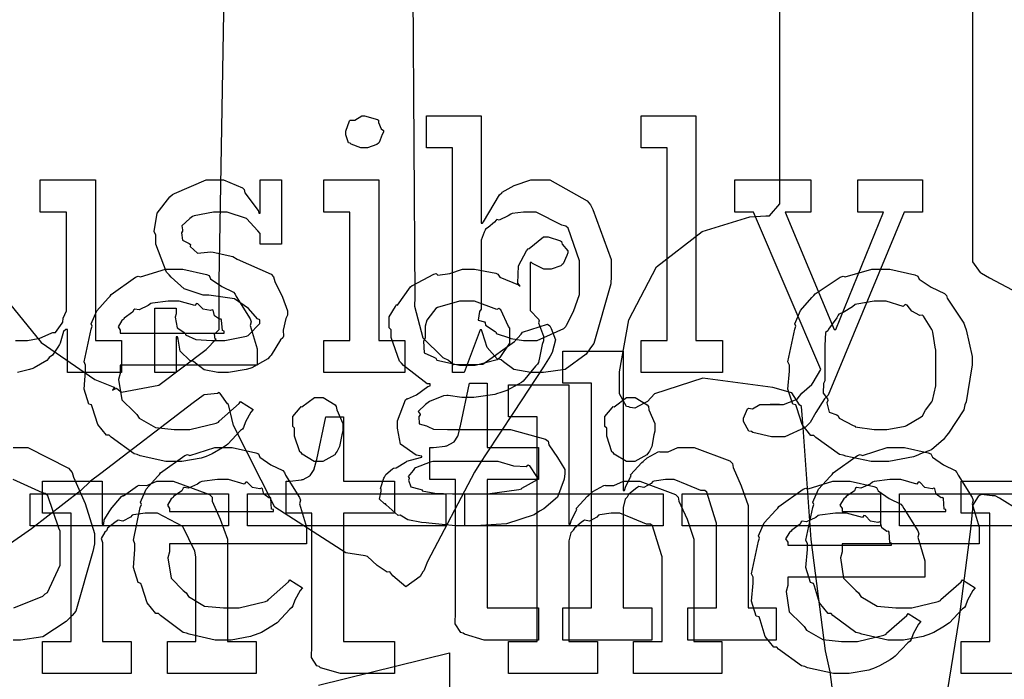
# Model space of a CAD drawing. Extents: x 0 to 8.5, y 0 to 11.
# Tile 351 of 379: x 4.649 to 5.074, y 9.241 to 9.526. Entities that reach past the tile are written whole.
import ezdxf

# ---------------------------------------------------------------- set-up
doc = ezdxf.new("R2010")
doc.units = 0
doc.layers.get('0').update_dxf_attribs({"linetype": 'CONTINUOUS'})

msp = doc.modelspace()

# ---------------------------------------------------------------- linework, layer by layer
at = {"color": 0}
for points in [[(5.08643, 9.66303), (5.06685, 9.65662), (5.06071, 9.65365), (5.06071, 9.65201), (5.06071, 9.64839), (5.06071, 9.64714), (5.06071, 9.64324), (5.06071, 9.63444), (5.06071, 9.63151), (5.06071, 9.45964), (5.06071, 9.45053), (5.06071, 9.43001), (5.06071, 9.42318), (5.06071, 9.42318), (5.06071, 9.42156), (5.06396, 9.41689), (5.06461, 9.41667), (5.06803, 9.41456), (5.10508, 9.39492)], [(4.63276, 9.41732), (4.65788, 9.38667), (4.6811, 9.37061), (4.68967, 9.36719), (4.6894, 9.36697), (4.68875, 9.36594), (4.69043, 9.36686), (4.69054, 9.36675), (4.69254, 9.36513), (4.70871, 9.36817), (4.72928, 9.38357), (4.73351, 9.38803), (4.73318, 9.38813), (4.73286, 9.39025), (4.73481, 9.39219), (4.73481, 9.39279), (4.73481, 9.39789), (4.73481, 9.4094), (4.73481, 9.41319), (4.73828, 9.61242)], [(4.81814, 9.6046), (4.81944, 9.40625), (4.81933, 9.4024), (4.82286, 9.38861), (4.83154, 9.38015), (4.83399, 9.3789), (4.83621, 9.37711), (4.84885, 9.37717), (4.86263, 9.3871), (4.86546, 9.39019), (4.86604, 9.39106), (4.87685, 9.39453), (4.87782, 9.39388), (4.87842, 9.39264), (4.88026, 9.38775), (4.8789, 9.38222), (4.87804, 9.38064), (4.87506, 9.37603), (4.86208, 9.35633), (4.85026, 9.33843), (4.84787, 9.33464), (4.84526, 9.33051), (4.82497, 9.29183), (4.82335, 9.28776), (4.82292, 9.28733), (4.82183, 9.28532), (4.81565, 9.28082), (4.80994, 9.28569), (4.8086, 9.28733), (4.80751, 9.28717), (4.80317, 9.29015), (4.79899, 9.294), (4.79796, 9.29428), (4.78956, 9.29562), (4.7589, 9.31543), (4.741, 9.35069), (4.73893, 9.35981), (4.73844, 9.36014), (4.73535, 9.36458), (4.73481, 9.36501), (4.73415, 9.36453), (4.72835, 9.36404), (4.72786, 9.36372), (4.72786, 9.36372), (4.72358, 9.36046), (4.68365, 9.32997), (4.67925, 9.32661), (4.67481, 9.32243), (4.65369, 9.30599), (4.63396, 9.29232)], [(5.00038, 9.23421), (4.99908, 9.24414), (4.99707, 9.25319), (4.99094, 9.30132), (4.98742, 9.34978), (4.98671, 9.35894), (4.98579, 9.35969), (4.98258, 9.36481), (4.98193, 9.36501), (4.97428, 9.36714), (4.94407, 9.37121), (4.92312, 9.36447), (4.92008, 9.36111), (4.91868, 9.3604), (4.91456, 9.35818), (4.9126, 9.35851), (4.91206, 9.35872), (4.91103, 9.35894), (4.90793, 9.36447), (4.90793, 9.36632), (4.90793, 9.37386), (4.912, 9.39638), (4.92393, 9.41943), (4.94368, 9.43468), (4.96431, 9.44097), (4.97131, 9.4414), (4.97282, 9.4414), (4.97738, 9.44661), (4.97738, 9.44835), (4.97738, 9.46181), (4.97738, 9.47553), (4.97738, 9.51654), (4.97738, 9.54519)], [(4.64681, 9.38753), (4.65033, 9.38753), (4.65201, 9.38753), (4.65653, 9.38829), (4.65707, 9.3884), (4.65707, 9.3884), (4.66249, 9.39074), (4.66292, 9.391), (4.66401, 9.391), (4.66699, 9.39492), (4.66726, 9.39535), (4.66726, 9.39535), (4.66737, 9.39719), (4.66878, 9.40039), (4.66878, 9.40142), (4.66878, 9.44308), (4.6575, 9.44308), (4.6575, 9.45697), (4.68137, 9.45697), (4.68137, 9.38753), (4.69265, 9.38753), (4.69265, 9.37364), (4.66922, 9.37364), (4.66922, 9.39231), (4.66857, 9.39231), (4.66758, 9.39144), (4.66607, 9.38639), (4.66575, 9.38579), (4.66504, 9.3846), (4.66271, 9.38112), (4.66135, 9.38015), (4.66097, 9.37972), (4.66032, 9.37879), (4.65489, 9.37571), (4.65424, 9.37537), (4.65283, 9.37494), (4.64768, 9.37364)], [(4.64572, 9.34119), (4.65213, 9.34119), (4.66971, 9.33219), (4.67133, 9.33035), (4.67188, 9.32835), (4.67692, 9.31694), (4.68088, 9.30393), (4.68088, 9.29953), (4.68018, 9.29617), (4.6729, 9.27035), (4.67133, 9.2685), (4.66868, 9.26585), (4.65858, 9.25922), (4.64893, 9.25786), (4.64572, 9.25786)], [(4.64611, 9.27175), (4.65853, 9.27686), (4.65961, 9.27783), (4.66064, 9.27838), (4.66613, 9.29021), (4.66613, 9.29411), (4.66613, 9.30496), (4.66553, 9.30621), (4.66069, 9.32026), (4.65961, 9.32124), (4.65847, 9.32161), (4.64578, 9.32731)], [(5.09744, 9.24333), (5.05578, 9.24333), (5.05578, 9.25722), (5.05578, 9.25722), (5.06814, 9.25722), (5.06814, 9.31278), (5.05578, 9.31278), (5.05578, 9.32667), (5.0816, 9.32667)], [(5.0899, 9.30832), (5.07226, 9.31922), (5.07047, 9.32032), (5.06912, 9.32032), (5.06451, 9.32081), (5.06396, 9.32053), (5.06315, 9.31993), (5.06071, 9.31603), (5.06071, 9.31467), (5.05985, 9.30588), (5.05474, 9.26676), (5.04878, 9.23019)], [(4.77778, 9.23839), (4.83442, 9.25228), (4.83442, 9.01617)]]:
    msp.add_lwpolyline(points, dxfattribs=at)
for points in [[(4.79764, 9.47086), (4.79611, 9.47086), (4.79189, 9.4725), (4.79156, 9.47282), (4.79085, 9.47299), (4.78961, 9.47646), (4.78961, 9.4776), (4.78961, 9.47803), (4.78961, 9.47803), (4.79124, 9.48247), (4.79156, 9.48281), (4.79156, 9.48281), (4.79346, 9.48281), (4.79656, 9.48475), (4.79764, 9.48475), (4.79764, 9.48475), (4.80333, 9.48312), (4.80371, 9.48281), (4.80371, 9.48188), (4.80485, 9.47911), (4.80588, 9.47831), (4.80588, 9.47803), (4.80588, 9.4776), (4.80539, 9.47657), (4.80404, 9.47314), (4.80371, 9.47282), (4.80306, 9.47233), (4.79899, 9.47086), (4.79764, 9.47086)], [(4.87201, 9.37364), (4.86957, 9.37364), (4.86231, 9.375), (4.85781, 9.37819), (4.85682, 9.37907), (4.85514, 9.37956), (4.85069, 9.38439), (4.84879, 9.39085), (4.84836, 9.39208), (4.84771, 9.39208), (4.84076, 9.37364), (4.83578, 9.37364), (4.83578, 9.47086), (4.82449, 9.47086), (4.82449, 9.48475), (4.84814, 9.48475), (4.84814, 9.43832), (4.84879, 9.43832), (4.84918, 9.43886), (4.85607, 9.45047), (4.85704, 9.45133), (4.85726, 9.45161), (4.86247, 9.45454), (4.86963, 9.45697), (4.87201, 9.45697), (4.87788, 9.45697), (4.89399, 9.44797), (4.89546, 9.44612), (4.89649, 9.44412), (4.90435, 9.42253), (4.90435, 9.41531), (4.90429, 9.41194), (4.89692, 9.38613), (4.89546, 9.38428), (4.89356, 9.38162), (4.88456, 9.375), (4.87511, 9.37364), (4.87201, 9.37364)], [(4.91732, 9.38753), (4.9286, 9.38753), (4.9286, 9.47086), (4.91732, 9.47086), (4.91732, 9.48475), (4.94097, 9.48475), (4.94097, 9.38753), (4.95247, 9.38753), (4.95247, 9.37364), (4.91732, 9.37364), (4.91732, 9.38753)], [(4.73639, 9.37364), (4.73432, 9.37364), (4.72831, 9.37483), (4.72467, 9.37765), (4.72379, 9.37842), (4.72217, 9.37879), (4.71793, 9.38286), (4.71712, 9.38807), (4.71685, 9.38906), (4.71619, 9.38906), (4.71619, 9.37364), (4.70708, 9.37364), (4.70708, 9.40142), (4.71619, 9.40142), (4.71619, 9.39903), (4.71588, 9.39763), (4.71664, 9.3929), (4.71962, 9.39111), (4.72032, 9.39057), (4.72026, 9.38997), (4.72472, 9.38792), (4.73167, 9.38753), (4.734, 9.38753), (4.73736, 9.38753), (4.74664, 9.38937), (4.74744, 9.38971), (4.74761, 9.38992), (4.75244, 9.39481), (4.75244, 9.39643), (4.75136, 9.39692), (4.74756, 9.40136), (4.74154, 9.40549), (4.73942, 9.40576), (4.73031, 9.40707), (4.72797, 9.40707), (4.71967, 9.40989), (4.71408, 9.41493), (4.71317, 9.41596), (4.71208, 9.41699), (4.70751, 9.4291), (4.70751, 9.43311), (4.70671, 9.43468), (4.70806, 9.44265), (4.71349, 9.44965), (4.71468, 9.45068), (4.7156, 9.45111), (4.72922, 9.45697), (4.73378, 9.45697), (4.73676, 9.45697), (4.74496, 9.45356), (4.74571, 9.45285), (4.74599, 9.45139), (4.75174, 9.44374), (4.75201, 9.44265), (4.75265, 9.44265), (4.75265, 9.45697), (4.76178, 9.45697), (4.76178, 9.42919), (4.75265, 9.42919), (4.75265, 9.43375), (4.75157, 9.43494), (4.74669, 9.44021), (4.73828, 9.44308), (4.73551, 9.44308), (4.73247, 9.44308), (4.72407, 9.44146), (4.72336, 9.44114), (4.72211, 9.44021), (4.71864, 9.43713), (4.71903, 9.43544), (4.71903, 9.43485), (4.71858, 9.43414), (4.71897, 9.43093), (4.7219, 9.42942), (4.7225, 9.42899), (4.72233, 9.42822), (4.72542, 9.42524), (4.73122, 9.42589), (4.73226, 9.42572), (4.74072, 9.42378), (4.74257, 9.42264), (4.75732, 9.41613), (4.75831, 9.4151), (4.7589, 9.41297), (4.76221, 9.40619), (4.76438, 9.40033), (4.76438, 9.39839), (4.76361, 9.39697), (4.76247, 9.39199), (4.76269, 9.38932), (4.76243, 9.38861), (4.76133, 9.38781), (4.75738, 9.38118), (4.75678, 9.38058), (4.75592, 9.3795), (4.74897, 9.37571), (4.7481, 9.37537), (4.74653, 9.37494), (4.73888, 9.37364), (4.73639, 9.37364)], [(4.78006, 9.38753), (4.79135, 9.38753), (4.79135, 9.44308), (4.78006, 9.44308), (4.78006, 9.45697), (4.80393, 9.45697), (4.80393, 9.38753), (4.81521, 9.38753), (4.81521, 9.37364), (4.78006, 9.37364), (4.78006, 9.38753)], [(4.97657, 9.34586), (4.97368, 9.34586), (4.96565, 9.34771), (4.96506, 9.34804), (4.96397, 9.34819), (4.96158, 9.35249), (4.96158, 9.35389), (4.96158, 9.35389), (4.96338, 9.35796), (4.96376, 9.35824), (4.96376, 9.35824), (4.96556, 9.35786), (4.96875, 9.35975), (4.96983, 9.35975), (4.96983, 9.35975), (4.9739, 9.35975), (4.97526, 9.35975), (4.97575, 9.35975), (4.97721, 9.35975), (4.97721, 9.35975), (4.97689, 9.35975), (4.97613, 9.35975), (4.97592, 9.35975), (4.97521, 9.35975), (4.97358, 9.35975), (4.9731, 9.35975), (4.97407, 9.35975), (4.97624, 9.35975), (4.977, 9.35975), (4.97894, 9.35975), (4.98415, 9.36176), (4.98481, 9.36214), (4.98481, 9.36214), (4.98682, 9.36475), (4.99121, 9.36849), (4.99175, 9.36931), (4.99501, 9.37494), (4.96593, 9.44308), (4.9579, 9.44308), (4.9579, 9.45697), (4.99067, 9.45697), (4.99067, 9.44308), (4.9796, 9.44308), (5.00087, 9.39231), (5.00151, 9.39231), (5.02214, 9.44308), (5.01107, 9.44308), (5.01107, 9.45697), (5.03907, 9.45697), (5.03907, 9.44308), (5.03103, 9.44308), (4.99826, 9.36387), (4.99664, 9.36225), (4.99283, 9.35628), (4.99046, 9.35194), (4.98958, 9.35107), (4.98833, 9.34978), (4.97949, 9.34586), (4.97657, 9.34586)], [(4.86833, 9.38753), (4.87244, 9.38753), (4.88385, 9.39264), (4.88482, 9.39361), (4.88504, 9.39415), (4.88807, 9.39996), (4.89068, 9.40744), (4.89068, 9.40989), (4.89068, 9.42074), (4.89063, 9.42199), (4.88579, 9.43604), (4.88482, 9.43701), (4.88308, 9.43739), (4.87201, 9.44308), (4.86833, 9.44308), (4.86649, 9.44308), (4.86154, 9.44239), (4.86094, 9.44222), (4.85981, 9.4414), (4.85601, 9.43951), (4.85487, 9.43978), (4.85465, 9.43961), (4.85389, 9.43875), (4.85124, 9.43636), (4.8501, 9.4356), (4.84988, 9.43528), (4.84944, 9.4344), (4.84814, 9.43083), (4.84814, 9.42964), (4.84814, 9.40099), (4.8475, 9.40007), (4.84685, 9.39621), (4.84956, 9.39556), (4.84988, 9.39512), (4.85004, 9.3941), (4.85417, 9.39133), (4.85465, 9.391), (4.8546, 9.39051), (4.86035, 9.38857), (4.86094, 9.3884), (4.86094, 9.3884), (4.86649, 9.38753), (4.86833, 9.38753)], [(4.84131, 9.30729), (4.83708, 9.30729), (4.82553, 9.30838), (4.82438, 9.3086), (4.82238, 9.30871), (4.81646, 9.30985), (4.81381, 9.31153), (4.8131, 9.31185), (4.81222, 9.31179), (4.80713, 9.31635), (4.80681, 9.31685), (4.80632, 9.31674), (4.80419, 9.31885), (4.80485, 9.32226), (4.80485, 9.32335), (4.80469, 9.3234), (4.8061, 9.32796), (4.80637, 9.32835), (4.80637, 9.32835), (4.80697, 9.32954), (4.80985, 9.33197), (4.81028, 9.33225), (4.81028, 9.33225), (4.81136, 9.33236), (4.81538, 9.33485), (4.81592, 9.33507), (4.81608, 9.33529), (4.82189, 9.33692), (4.82243, 9.33703), (4.82243, 9.33746), (4.81999, 9.33783), (4.81321, 9.34261), (4.81201, 9.3495), (4.81201, 9.35178), (4.81196, 9.35271), (4.81543, 9.36176), (4.81614, 9.36242), (4.81625, 9.36225), (4.82021, 9.36404), (4.82514, 9.36762), (4.82611, 9.36783), (4.82611, 9.36871), (4.82476, 9.36876), (4.81451, 9.37663), (4.81375, 9.37761), (4.81278, 9.37858), (4.80919, 9.38878), (4.80919, 9.39214), (4.80838, 9.3929), (4.80832, 9.39774), (4.81114, 9.40224), (4.81158, 9.403), (4.81196, 9.40283), (4.81754, 9.41069), (4.81831, 9.41124), (4.81847, 9.41129), (4.82775, 9.41618), (4.82872, 9.41644), (4.82943, 9.41581), (4.83464, 9.41644), (4.84011, 9.4184), (4.84196, 9.4184), (4.84532, 9.4184), (4.85444, 9.41661), (4.85542, 9.41624), (4.85618, 9.41493), (4.86431, 9.41157), (4.86496, 9.41103), (4.86399, 9.41233), (4.86431, 9.41976), (4.86783, 9.42626), (4.86843, 9.42708), (4.86893, 9.42725), (4.87506, 9.43229), (4.87711, 9.43229), (4.87711, 9.43229), (4.88254, 9.43067), (4.88297, 9.43033), (4.88325, 9.4291), (4.88558, 9.42632), (4.88558, 9.42535), (4.88519, 9.42426), (4.88357, 9.42068), (4.88319, 9.42036), (4.88265, 9.41986), (4.87847, 9.4184), (4.87711, 9.4184), (4.87532, 9.4184), (4.87033, 9.42079), (4.86996, 9.42122), (4.86931, 9.42122), (4.86931, 9.40169), (4.86942, 9.40044), (4.87289, 9.39665), (4.87321, 9.39606), (4.87299, 9.39507), (4.87517, 9.38932), (4.87517, 9.38737), (4.87457, 9.38579), (4.87349, 9.38069), (4.87299, 9.37793), (4.87256, 9.37717), (4.87169, 9.37642), (4.86638, 9.3699), (4.86561, 9.36936), (4.86404, 9.36843), (4.85926, 9.36583), (4.85618, 9.3649), (4.85519, 9.36458), (4.854, 9.36415), (4.84494, 9.36285), (4.84196, 9.36285), (4.83979, 9.36285), (4.83393, 9.36361), (4.83328, 9.36372), (4.83187, 9.3635), (4.82585, 9.36106), (4.82525, 9.36068), (4.82411, 9.35981), (4.8209, 9.35678), (4.82178, 9.35562), (4.82178, 9.35525), (4.82124, 9.3546), (4.82129, 9.35146), (4.82449, 9.35053), (4.82503, 9.35026), (4.82503, 9.35026), (4.82758, 9.34913), (4.83361, 9.34896), (4.83567, 9.34896), (4.85542, 9.34896), (4.86083, 9.34896), (4.87592, 9.34483), (4.87711, 9.34397), (4.87744, 9.34239), (4.88118, 9.33686), (4.88428, 9.33165), (4.88428, 9.32986), (4.884, 9.32747), (4.88113, 9.31967), (4.87522, 9.31461), (4.87343, 9.31358), (4.8711, 9.31201), (4.85915, 9.30811), (4.84576, 9.30729), (4.84131, 9.30729)], [(4.71593, 9.33507), (4.71181, 9.33507), (4.70063, 9.33763), (4.69943, 9.33811), (4.69803, 9.33837), (4.6881, 9.34571), (4.68728, 9.34657), (4.68608, 9.34651), (4.68235, 9.35113), (4.68012, 9.35835), (4.67969, 9.3596), (4.67844, 9.35997), (4.67643, 9.36649), (4.67708, 9.37418), (4.67708, 9.37674), (4.67643, 9.37831), (4.67942, 9.39242), (4.6799, 9.39367), (4.67947, 9.39469), (4.68192, 9.40033), (4.68685, 9.40582), (4.68772, 9.40668), (4.68821, 9.40744), (4.69868, 9.41487), (4.69987, 9.41536), (4.70085, 9.41499), (4.71164, 9.4184), (4.71528, 9.4184), (4.71907, 9.4184), (4.72933, 9.41607), (4.73047, 9.41558), (4.73112, 9.41422), (4.73594, 9.41081), (4.741, 9.40842), (4.74175, 9.40756), (4.74224, 9.40647), (4.74826, 9.39681), (4.74869, 9.39561), (4.74832, 9.39404), (4.75131, 9.38385), (4.75131, 9.38043), (4.75131, 9.37674), (4.69206, 9.37674), (4.69206, 9.37326), (4.69135, 9.37067), (4.69271, 9.36187), (4.69803, 9.35656), (4.69922, 9.35547), (4.70025, 9.35385), (4.70725, 9.34978), (4.71539, 9.34896), (4.7181, 9.34896), (4.72222, 9.34896), (4.73356, 9.35167), (4.7346, 9.35221), (4.73481, 9.35254), (4.74354, 9.36025), (4.74414, 9.36111), (4.74957, 9.35764), (4.74858, 9.35644), (4.74631, 9.35226), (4.74544, 9.34983), (4.74501, 9.34918), (4.74403, 9.34847), (4.73856, 9.34256), (4.73785, 9.34201), (4.73633, 9.3411), (4.73178, 9.33837), (4.72917, 9.33735), (4.72831, 9.33703), (4.72711, 9.33653), (4.71869, 9.33507), (4.71593, 9.33507)], [(5.02094, 9.33507), (5.01687, 9.33507), (5.00586, 9.33746), (5.00467, 9.33789), (5.00315, 9.33817), (4.99294, 9.34549), (4.99208, 9.34636), (4.99078, 9.34636), (4.98703, 9.35107), (4.98469, 9.35835), (4.98426, 9.3596), (4.98301, 9.35997), (4.98079, 9.36638), (4.98144, 9.37418), (4.98144, 9.37674), (4.98079, 9.37831), (4.98378, 9.39242), (4.98426, 9.39367), (4.98383, 9.39475), (4.98628, 9.4005), (4.99121, 9.40603), (4.99208, 9.4069), (4.99257, 9.40767), (5.00342, 9.41493), (5.00467, 9.41536), (5.00564, 9.41499), (5.01708, 9.4184), (5.02094, 9.4184), (5.02496, 9.4184), (5.03575, 9.4159), (5.037, 9.41536), (5.0376, 9.41401), (5.04281, 9.41049), (5.0485, 9.40788), (5.04937, 9.4069), (5.04969, 9.40582), (5.05692, 9.39497), (5.0574, 9.39367), (5.05789, 9.39214), (5.06044, 9.38058), (5.06044, 9.37674), (5.06017, 9.37517), (5.05789, 9.36089), (5.0574, 9.3596), (5.05692, 9.35747), (5.05024, 9.34733), (5.04937, 9.34636), (5.04807, 9.34462), (5.04297, 9.34011), (5.03819, 9.33843), (5.037, 9.33789), (5.0351, 9.33718), (5.02447, 9.33507), (5.02094, 9.33507)], [(4.69206, 9.39063), (4.73699, 9.39063), (4.73699, 9.3915), (4.73622, 9.39176), (4.73589, 9.39632), (4.73568, 9.39671), (4.73497, 9.39665), (4.73281, 9.39817), (4.73221, 9.40056), (4.73178, 9.40082), (4.73107, 9.40044), (4.72792, 9.4011), (4.72569, 9.40332), (4.72504, 9.40343), (4.72433, 9.40256), (4.7175, 9.40451), (4.71528, 9.40451), (4.71278, 9.40451), (4.706, 9.40365), (4.70529, 9.40343), (4.70421, 9.40256), (4.70025, 9.40076), (4.69835, 9.4011), (4.69792, 9.40082), (4.69738, 9.39968), (4.69379, 9.39714), (4.69358, 9.39671), (4.69282, 9.39611), (4.69114, 9.39344), (4.69206, 9.39199), (4.69206, 9.3915), (4.69206, 9.39063)], [(4.84218, 9.37674), (4.8456, 9.37674), (4.85508, 9.37929), (4.85585, 9.37978), (4.85639, 9.3801), (4.86062, 9.38639), (4.86062, 9.38846), (4.86062, 9.39279), (4.85997, 9.39356), (4.85661, 9.40076), (4.85585, 9.40126), (4.85487, 9.40093), (4.84532, 9.40451), (4.84218, 9.40451), (4.83876, 9.40451), (4.82926, 9.40181), (4.8285, 9.40126), (4.82758, 9.40001), (4.82465, 9.39632), (4.82394, 9.39372), (4.82394, 9.39279), (4.82394, 9.38846), (4.82324, 9.38721), (4.82351, 9.38211), (4.82775, 9.38032), (4.8285, 9.37978), (4.829, 9.37901), (4.83886, 9.37674), (4.84218, 9.37674)], [(5.02094, 9.34896), (5.0236, 9.34896), (5.03082, 9.35026), (5.03157, 9.35047), (5.03212, 9.35064), (5.03847, 9.35439), (5.03896, 9.35482), (5.03896, 9.35482), (5.04031, 9.35732), (5.04308, 9.36094), (5.04329, 9.36154), (5.04329, 9.36154), (5.04482, 9.36789), (5.04482, 9.37001), (5.04482, 9.38346), (5.04465, 9.38368), (5.04351, 9.39111), (5.04329, 9.39171), (5.04308, 9.39231), (5.03944, 9.398), (5.03896, 9.39844), (5.03787, 9.39833), (5.03444, 9.40013), (5.03233, 9.40278), (5.03157, 9.403), (5.0306, 9.40224), (5.02333, 9.40451), (5.02094, 9.40451), (5.01818, 9.40451), (5.01064, 9.40326), (5.00988, 9.403), (5.00874, 9.40201), (5.00478, 9.39958), (5.00288, 9.39887), (5.0025, 9.39844), (5.00196, 9.39735), (4.99837, 9.39236), (4.99815, 9.39171), (4.99707, 9.391), (4.99685, 9.38536), (4.99685, 9.38346), (4.99685, 9.37001), (4.99625, 9.36893), (4.99604, 9.36475), (4.99794, 9.36219), (4.99815, 9.36154), (4.99772, 9.36051), (4.99864, 9.35644), (5.00201, 9.35536), (5.0025, 9.35482), (5.00293, 9.35389), (5.00911, 9.35075), (5.00988, 9.35047), (5.00993, 9.3501), (5.01818, 9.34896), (5.02094, 9.34896)], [(4.88351, 9.27175), (4.89589, 9.27175), (4.89589, 9.36897), (4.88351, 9.36897), (4.88351, 9.38286), (4.90956, 9.38286), (4.90956, 9.32254), (4.91021, 9.32254), (4.91021, 9.32254), (4.91069, 9.32449), (4.91271, 9.32829), (4.91303, 9.32883), (4.91276, 9.32932), (4.91769, 9.33469), (4.91824, 9.33513), (4.91824, 9.33513), (4.91992, 9.33664), (4.92469, 9.33925), (4.9254, 9.33946), (4.92546, 9.33925), (4.92899, 9.33925), (4.93326, 9.34119), (4.93474, 9.34119), (4.94026, 9.34119), (4.95574, 9.33544), (4.95687, 9.33425), (4.95714, 9.33251), (4.96067, 9.32465), (4.9636, 9.31608), (4.9636, 9.31321), (4.9636, 9.27175), (4.97575, 9.27175), (4.97575, 9.25786), (4.93756, 9.25786), (4.93756, 9.27175), (4.94993, 9.27175), (4.94993, 9.30843), (4.94965, 9.30931), (4.94575, 9.32178), (4.94493, 9.32254), (4.94314, 9.3226), (4.93722, 9.32497), (4.93158, 9.32731), (4.92974, 9.32731), (4.9279, 9.32731), (4.92296, 9.32661), (4.92236, 9.32644), (4.92171, 9.32557), (4.91857, 9.32389), (4.91635, 9.32433), (4.91585, 9.32406), (4.91488, 9.32324), (4.91194, 9.32081), (4.91146, 9.31999), (4.91129, 9.31972), (4.91049, 9.31879), (4.90956, 9.31526), (4.90956, 9.31407), (4.90956, 9.27175), (4.92193, 9.27175), (4.92193, 9.25786), (4.88351, 9.25786), (4.88351, 9.27175)], [(4.85249, 9.25786), (4.84944, 9.25786), (4.84088, 9.26042), (4.84033, 9.2609), (4.83931, 9.26118), (4.83692, 9.26486), (4.83708, 9.27007), (4.83708, 9.27175), (4.83708, 9.32731), (4.82601, 9.32731), (4.82601, 9.34119), (4.82753, 9.34119), (4.82753, 9.34119), (4.83263, 9.34174), (4.83296, 9.34185), (4.83328, 9.3419), (4.83621, 9.34343), (4.83643, 9.34358), (4.83643, 9.34358), (4.83806, 9.34614), (4.83817, 9.3464), (4.83817, 9.3464), (4.83914, 9.35015), (4.83925, 9.35053), (4.84315, 9.36897), (4.85075, 9.36897), (4.85075, 9.34119), (4.87289, 9.34119), (4.87289, 9.32731), (4.85075, 9.32731), (4.85075, 9.27175), (4.87289, 9.27175), (4.87289, 9.25786), (4.8719, 9.25786), (4.86968, 9.25786), (4.86897, 9.25786), (4.86774, 9.25786), (4.8649, 9.25786), (4.86399, 9.25786), (4.86257, 9.25786), (4.85938, 9.25786), (4.85835, 9.25786), (4.85688, 9.25786), (4.85357, 9.25786), (4.85249, 9.25786)], [(4.86003, 9.25722), (4.8724, 9.25722), (4.8724, 9.35444), (4.86003, 9.35444), (4.86003, 9.36833), (4.88607, 9.36833), (4.88607, 9.308), (4.88672, 9.308), (4.88672, 9.308), (4.88721, 9.30994), (4.88921, 9.31375), (4.88954, 9.31429), (4.88926, 9.31478), (4.89421, 9.32015), (4.89475, 9.32058), (4.89475, 9.32058), (4.89643, 9.3221), (4.90121, 9.32471), (4.90192, 9.32493), (4.90196, 9.32471), (4.90549, 9.32471), (4.90978, 9.32667), (4.91124, 9.32667), (4.91678, 9.32667), (4.93224, 9.3209), (4.93338, 9.31972), (4.93365, 9.31799), (4.93718, 9.31011), (4.94011, 9.30154), (4.94011, 9.29867), (4.94011, 9.25722), (4.95226, 9.25722), (4.95226, 9.24333), (4.91407, 9.24333), (4.91407, 9.25722), (4.92643, 9.25722), (4.92643, 9.29389), (4.92617, 9.29476), (4.92225, 9.30724), (4.92144, 9.308), (4.91965, 9.30806), (4.91374, 9.31044), (4.9081, 9.31278), (4.90625, 9.31278), (4.9044, 9.31278), (4.89947, 9.31207), (4.89887, 9.3119), (4.89822, 9.31104), (4.89507, 9.30935), (4.89285, 9.30979), (4.89236, 9.30951), (4.89139, 9.30871), (4.88846, 9.30626), (4.88797, 9.30544), (4.88781, 9.30518), (4.88699, 9.30425), (4.88607, 9.30072), (4.88607, 9.29953), (4.88607, 9.25722), (4.89844, 9.25722), (4.89844, 9.24333), (4.86003, 9.24333), (4.86003, 9.25722)], [(4.77789, 9.33507), (4.77599, 9.33507), (4.77072, 9.33832), (4.77029, 9.33897), (4.76975, 9.33931), (4.76747, 9.34608), (4.76747, 9.34831), (4.76747, 9.34961), (4.76671, 9.35026), (4.76665, 9.3546), (4.76981, 9.35829), (4.77029, 9.35894), (4.77067, 9.35878), (4.77604, 9.36285), (4.77789, 9.36285), (4.77979, 9.36285), (4.785, 9.3596), (4.78549, 9.35894), (4.78575, 9.35747), (4.78831, 9.35161), (4.78831, 9.34961), (4.78831, 9.34831), (4.78792, 9.34668), (4.78694, 9.34164), (4.78592, 9.33963), (4.78549, 9.33897), (4.78483, 9.338), (4.77962, 9.33507), (4.77789, 9.33507)], [(4.91287, 9.33507), (4.91097, 9.33507), (4.90571, 9.33832), (4.90528, 9.33897), (4.90474, 9.33931), (4.90246, 9.34608), (4.90246, 9.34831), (4.90246, 9.34961), (4.90169, 9.35026), (4.90164, 9.3546), (4.90479, 9.35829), (4.90528, 9.35894), (4.90565, 9.35878), (4.91103, 9.36285), (4.91287, 9.36285), (4.91476, 9.36285), (4.91997, 9.3596), (4.92046, 9.35894), (4.92074, 9.35747), (4.92329, 9.35161), (4.92329, 9.34961), (4.92329, 9.34831), (4.9229, 9.34668), (4.92193, 9.34164), (4.9209, 9.33963), (4.92046, 9.33897), (4.91982, 9.338), (4.91461, 9.33507), (4.91287, 9.33507)], [(4.79031, 9.24333), (4.78728, 9.24333), (4.77869, 9.24588), (4.77815, 9.24636), (4.77713, 9.24664), (4.77474, 9.25032), (4.7749, 9.25553), (4.7749, 9.25722), (4.7749, 9.31278), (4.76383, 9.31278), (4.76383, 9.32667), (4.76535, 9.32667), (4.76535, 9.32667), (4.77046, 9.32721), (4.77078, 9.32731), (4.77111, 9.32736), (4.77403, 9.32889), (4.77425, 9.32904), (4.77425, 9.32904), (4.77588, 9.3316), (4.77599, 9.33188), (4.77599, 9.33188), (4.77696, 9.33561), (4.77707, 9.33599), (4.78097, 9.35444), (4.78857, 9.35444), (4.78857, 9.32667), (4.81071, 9.32667), (4.81071, 9.31278), (4.78857, 9.31278), (4.78857, 9.25722), (4.81071, 9.25722), (4.81071, 9.24333), (4.80974, 9.24333), (4.80751, 9.24333), (4.80681, 9.24333), (4.80556, 9.24333), (4.80274, 9.24333), (4.80181, 9.24333), (4.8004, 9.24333), (4.79719, 9.24333), (4.79617, 9.24333), (4.79471, 9.24333), (4.79139, 9.24333), (4.79031, 9.24333)], [(4.73725, 9.25786), (4.73313, 9.25786), (4.72194, 9.26042), (4.72076, 9.2609), (4.71935, 9.26118), (4.70942, 9.2685), (4.70861, 9.26938), (4.70742, 9.26932), (4.70367, 9.27393), (4.70144, 9.28114), (4.70101, 9.28239), (4.69976, 9.28276), (4.69775, 9.28928), (4.6984, 9.29699), (4.6984, 9.29953), (4.69775, 9.30111), (4.70074, 9.31521), (4.70122, 9.31646), (4.70079, 9.31749), (4.70324, 9.32314), (4.70817, 9.32861), (4.70904, 9.32949), (4.70953, 9.33024), (4.72, 9.33768), (4.72119, 9.33817), (4.72217, 9.33778), (4.73296, 9.34119), (4.7366, 9.34119), (4.7404, 9.34119), (4.75065, 9.33886), (4.75179, 9.33837), (4.75244, 9.33703), (4.75726, 9.33361), (4.76232, 9.33122), (4.76307, 9.33035), (4.76357, 9.32926), (4.76958, 9.31961), (4.77001, 9.31842), (4.76964, 9.31685), (4.77263, 9.30664), (4.77263, 9.30322), (4.77263, 9.29953), (4.71338, 9.29953), (4.71338, 9.29606), (4.71268, 9.29346), (4.71403, 9.28467), (4.71935, 9.27935), (4.72054, 9.27826), (4.72157, 9.27664), (4.72857, 9.27257), (4.73671, 9.27175), (4.73942, 9.27175), (4.74354, 9.27175), (4.75489, 9.27447), (4.75592, 9.27501), (4.75613, 9.27533), (4.76486, 9.28304), (4.76546, 9.2839), (4.77089, 9.28043), (4.76992, 9.27924), (4.76764, 9.27507), (4.76676, 9.27263), (4.76633, 9.27197), (4.76535, 9.27126), (4.75988, 9.26535), (4.75917, 9.26481), (4.75765, 9.26389), (4.7531, 9.26118), (4.75049, 9.26014), (4.74962, 9.25982), (4.74843, 9.25933), (4.74001, 9.25786), (4.73725, 9.25786)], [(5.0281, 9.25786), (5.02399, 9.25786), (5.01281, 9.26042), (5.01161, 9.2609), (5.01019, 9.26118), (5.00028, 9.2685), (4.99946, 9.26938), (4.99826, 9.26932), (4.99451, 9.27393), (4.99229, 9.28114), (4.99186, 9.28239), (4.99061, 9.28276), (4.98861, 9.28928), (4.98926, 9.29699), (4.98926, 9.29953), (4.98861, 9.30111), (4.9916, 9.31521), (4.99208, 9.31646), (4.99164, 9.31749), (4.99408, 9.32314), (4.99903, 9.32861), (4.99989, 9.32949), (5.00038, 9.33024), (5.01085, 9.33768), (5.01204, 9.33817), (5.01303, 9.33778), (5.02382, 9.34119), (5.02746, 9.34119), (5.03125, 9.34119), (5.0415, 9.33886), (5.04264, 9.33837), (5.04329, 9.33703), (5.04812, 9.33361), (5.05317, 9.33122), (5.05393, 9.33035), (5.05442, 9.32926), (5.06044, 9.31961), (5.06087, 9.31842), (5.06049, 9.31685), (5.06347, 9.30664), (5.06347, 9.30322), (5.06347, 9.29953), (5.00424, 9.29953), (5.00424, 9.29606), (5.00353, 9.29346), (5.00489, 9.28467), (5.01019, 9.27935), (5.01139, 9.27826), (5.01243, 9.27664), (5.01942, 9.27257), (5.02756, 9.27175), (5.03028, 9.27175), (5.0344, 9.27175), (5.04574, 9.27447), (5.04676, 9.27501), (5.04699, 9.27533), (5.05572, 9.28304), (5.05632, 9.2839), (5.06174, 9.28043), (5.06076, 9.27924), (5.05849, 9.27507), (5.05761, 9.27263), (5.05718, 9.27197), (5.05621, 9.27126), (5.05072, 9.26535), (5.05003, 9.26481), (5.0485, 9.26389), (5.04394, 9.26118), (5.04135, 9.26014), (5.04047, 9.25982), (5.03928, 9.25933), (5.03087, 9.25786), (5.0281, 9.25786)], [(4.817, 9.32769), (4.81668, 9.32704), (4.81771, 9.32411), (4.82167, 9.32319), (4.82264, 9.32292), (4.82269, 9.32249), (4.82807, 9.3214), (4.83572, 9.32118), (4.83826, 9.32118), (4.84608, 9.32118), (4.85097, 9.32118), (4.86442, 9.32303), (4.86561, 9.32335), (4.86578, 9.32351), (4.87278, 9.32747), (4.87278, 9.32878), (4.87229, 9.32867), (4.86914, 9.33328), (4.86843, 9.33356), (4.86757, 9.33279), (4.86225, 9.33317), (4.85547, 9.33507), (4.85325, 9.33507), (4.82721, 9.33507), (4.82611, 9.3349), (4.81976, 9.33236), (4.81939, 9.33203), (4.81868, 9.33122), (4.81657, 9.32867), (4.817, 9.32796), (4.817, 9.32769)], [(4.65842, 9.25722), (4.67079, 9.25722), (4.67079, 9.31278), (4.65842, 9.31278), (4.65842, 9.32667), (4.68425, 9.32667), (4.68425, 9.308), (4.6849, 9.308), (4.6849, 9.308), (4.68517, 9.30994), (4.68756, 9.31375), (4.68793, 9.31429), (4.68782, 9.31435), (4.6926, 9.31993), (4.69314, 9.32036), (4.69353, 9.32021), (4.6996, 9.32465), (4.70031, 9.32493), (4.70031, 9.32493), (4.70356, 9.32471), (4.70796, 9.32667), (4.70942, 9.32667), (4.715, 9.32667), (4.73063, 9.3209), (4.73178, 9.31972), (4.73188, 9.31799), (4.73529, 9.31011), (4.7385, 9.30154), (4.7385, 9.29867), (4.7385, 9.25722), (4.75087, 9.25722), (4.75087, 9.24333), (4.71246, 9.24333), (4.71246, 9.25722), (4.72483, 9.25722), (4.72483, 9.29389), (4.72439, 9.29633), (4.71913, 9.30697), (4.70822, 9.31278), (4.70464, 9.31278), (4.70281, 9.31278), (4.69786, 9.31207), (4.69726, 9.3119), (4.6965, 9.31104), (4.69319, 9.30935), (4.69119, 9.30979), (4.69075, 9.30951), (4.68967, 9.30875), (4.68658, 9.30626), (4.68631, 9.30544), (4.68619, 9.30518), (4.68544, 9.30453), (4.68386, 9.30181), (4.68446, 9.30013), (4.68446, 9.29953), (4.68446, 9.25722), (4.69683, 9.25722), (4.69683, 9.24333), (4.65842, 9.24333), (4.65842, 9.25722)], [(4.71338, 9.31342), (4.75831, 9.31342), (4.75831, 9.31429), (4.75754, 9.31456), (4.75722, 9.31912), (4.757, 9.3195), (4.75629, 9.31944), (4.75412, 9.32096), (4.75353, 9.32335), (4.7531, 9.32363), (4.75239, 9.32324), (4.74924, 9.32389), (4.74701, 9.32611), (4.74636, 9.32622), (4.74567, 9.32536), (4.73882, 9.32731), (4.7366, 9.32731), (4.7341, 9.32731), (4.72732, 9.32644), (4.72661, 9.32622), (4.72553, 9.32536), (4.72157, 9.32357), (4.71967, 9.32389), (4.71924, 9.32363), (4.71869, 9.32249), (4.71511, 9.31993), (4.7149, 9.3195), (4.71414, 9.3189), (4.71246, 9.31625), (4.71338, 9.31478), (4.71338, 9.31429), (4.71338, 9.31342)], [(5.00461, 9.24333), (5.00049, 9.24333), (4.98931, 9.24588), (4.98812, 9.24636), (4.98671, 9.24664), (4.97678, 9.25396), (4.97597, 9.25483), (4.97478, 9.25478), (4.97103, 9.25939), (4.96881, 9.2666), (4.96837, 9.26785), (4.96712, 9.26824), (4.96511, 9.27474), (4.96576, 9.28244), (4.96576, 9.285), (4.96511, 9.28657), (4.9681, 9.30067), (4.96858, 9.30192), (4.96815, 9.30296), (4.9706, 9.3086), (4.97553, 9.31407), (4.9764, 9.31494), (4.97689, 9.31569), (4.98736, 9.32314), (4.98856, 9.32363), (4.98953, 9.32324), (5.00032, 9.32667), (5.00396, 9.32667), (5.00776, 9.32667), (5.01801, 9.32433), (5.01915, 9.32383), (5.01981, 9.32249), (5.02463, 9.31907), (5.02968, 9.31668), (5.03043, 9.31581), (5.03093, 9.31472), (5.03694, 9.30507), (5.03738, 9.30388), (5.037, 9.30231), (5.03999, 9.2921), (5.03999, 9.28868), (5.03999, 9.285), (4.98074, 9.285), (4.98074, 9.28153), (4.98004, 9.27892), (4.98139, 9.27012), (4.98671, 9.26481), (4.9879, 9.26372), (4.98893, 9.2621), (4.99593, 9.25803), (5.00407, 9.25722), (5.00678, 9.25722), (5.0109, 9.25722), (5.02225, 9.25993), (5.02328, 9.26047), (5.02349, 9.26079), (5.03222, 9.2685), (5.03282, 9.26938), (5.03825, 9.2659), (5.03728, 9.26471), (5.035, 9.26053), (5.03413, 9.25808), (5.03369, 9.25743), (5.03271, 9.25672), (5.02724, 9.25082), (5.02653, 9.25028), (5.02501, 9.24935), (5.02046, 9.24664), (5.01785, 9.24561), (5.01699, 9.24528), (5.01579, 9.24479), (5.00738, 9.24333), (5.00461, 9.24333)], [(5.00424, 9.31342), (5.04915, 9.31342), (5.04915, 9.31429), (5.04839, 9.31456), (5.04807, 9.31912), (5.04785, 9.3195), (5.04715, 9.31944), (5.04497, 9.32096), (5.04438, 9.32335), (5.04394, 9.32363), (5.04324, 9.32324), (5.0401, 9.32389), (5.03787, 9.32611), (5.03722, 9.32622), (5.03651, 9.32536), (5.02968, 9.32731), (5.02746, 9.32731), (5.02496, 9.32731), (5.01818, 9.32644), (5.01747, 9.32622), (5.01639, 9.32536), (5.01243, 9.32357), (5.01053, 9.32389), (5.0101, 9.32363), (5.00956, 9.32249), (5.00597, 9.31993), (5.00575, 9.3195), (5.00499, 9.3189), (5.00331, 9.31625), (5.00424, 9.31478), (5.00424, 9.31429), (5.00424, 9.31342)], [(4.6531, 9.32118), (4.73882, 9.32118), (4.73882, 9.30729), (4.6531, 9.30729), (4.6531, 9.32118)], [(4.74713, 9.32118), (4.83285, 9.32118), (4.83285, 9.30729), (4.74713, 9.30729), (4.74713, 9.32118)], [(4.84115, 9.32118), (4.92686, 9.32118), (4.92686, 9.30729), (4.84115, 9.30729), (4.84115, 9.32118)], [(4.93511, 9.32118), (5.02083, 9.32118), (5.02083, 9.30729), (4.93511, 9.30729), (4.93511, 9.32118)], [(5.02914, 9.32118), (5.11486, 9.32118), (5.11486, 9.30729), (5.02914, 9.30729), (5.02914, 9.32118)], [(4.98074, 9.29889), (5.02567, 9.29889), (5.02567, 9.29975), (5.0249, 9.30003), (5.02458, 9.30458), (5.02436, 9.30496), (5.02365, 9.3049), (5.02149, 9.30643), (5.02089, 9.30881), (5.02046, 9.30908), (5.01975, 9.30871), (5.0166, 9.30935), (5.01438, 9.31158), (5.01372, 9.31168), (5.01303, 9.31082), (5.00618, 9.31278), (5.00396, 9.31278), (5.00146, 9.31278), (4.99468, 9.3119), (4.99397, 9.31168), (4.99289, 9.31082), (4.98893, 9.30903), (4.98703, 9.30935), (4.9866, 9.30908), (4.98606, 9.30794), (4.98247, 9.30539), (4.98226, 9.30496), (4.9815, 9.30436), (4.97982, 9.30171), (4.98074, 9.30024), (4.98074, 9.29975), (4.98074, 9.29889)]]:
    msp.add_lwpolyline(points, close=True, dxfattribs=at)

doc.saveas('drawing.dxf')
